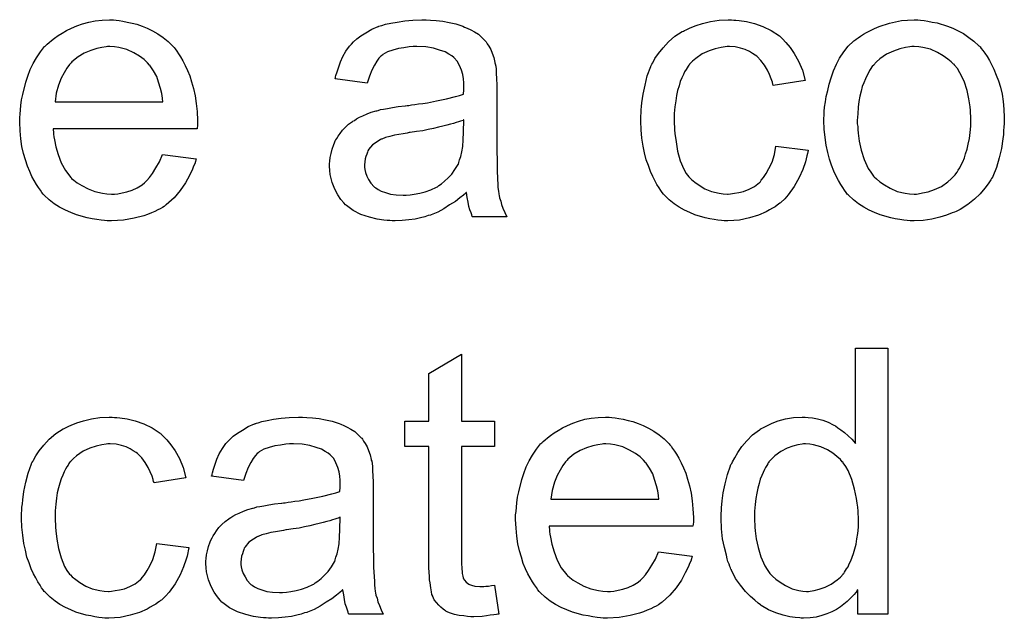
# Model space of a CAD drawing. Extents: x -1.5 to 9, y -3 to 5.
# Tile 296 of 368: x 8.024 to 8.321, y 0.614 to 0.794. Entities that reach past the tile are written whole.
import ezdxf

# ---------------------------------------------------------------- set-up
doc = ezdxf.new("R2010")
doc.units = 0
doc.layers.add('qfn16-30-34-a_mechanical_19', color=1, linetype='CONTINUOUS')

msp = doc.modelspace()

# ---------------------------------------------------------------- linework, layer by layer
at = {"layer": 'qfn16-30-34-a_mechanical_19', "color": 1}
for points in [[(8.053368, 0.794301), (8.054294, 0.794186), (8.055451, 0.793954), (8.056724, 0.793723), (8.058228, 0.793376), (8.059616, 0.793029), (8.061236, 0.79245), (8.06274, 0.791872), (8.06436, 0.791062), (8.06598, 0.790136), (8.067599, 0.789095), (8.069104, 0.787822), (8.070492, 0.786434), (8.070608, 0.786318), (8.070839, 0.786087), (8.071186, 0.785624), (8.071649, 0.78493), (8.072227, 0.78412), (8.072806, 0.783194), (8.0735, 0.782037), (8.074194, 0.780649), (8.074889, 0.779145), (8.075583, 0.777525), (8.076161, 0.775674), (8.07674, 0.773707), (8.077203, 0.771508), (8.07755, 0.769194), (8.077781, 0.766765), (8.077897, 0.764104), (8.077897, 0.763988), (8.077897, 0.763525), (8.077897, 0.762715), (8.077781, 0.761558), (8.034394, 0.761558), (8.034394, 0.761442), (8.034394, 0.761095), (8.034509, 0.760633), (8.034509, 0.759938), (8.034625, 0.759129), (8.034856, 0.758203), (8.035203, 0.75612), (8.035898, 0.753806), (8.036823, 0.751261), (8.038096, 0.748947), (8.039716, 0.746864), (8.039831, 0.746864), (8.039947, 0.746633), (8.040641, 0.746054), (8.041683, 0.745245), (8.043071, 0.744435), (8.044922, 0.743509), (8.047005, 0.742699), (8.049319, 0.742121), (8.050592, 0.742005), (8.05198, 0.741889), (8.052905, 0.741889), (8.053947, 0.742005), (8.05522, 0.742236), (8.056608, 0.742583), (8.058228, 0.743046), (8.059732, 0.74374), (8.061236, 0.744666), (8.061352, 0.744782), (8.06193, 0.745245), (8.062624, 0.745939), (8.063434, 0.746864), (8.06436, 0.748137), (8.065401, 0.749757), (8.066442, 0.751608), (8.067368, 0.753806), (8.07755, 0.752534), (8.07755, 0.752418), (8.077434, 0.752187), (8.077318, 0.751724), (8.077087, 0.751029), (8.07674, 0.750335), (8.076393, 0.74941), (8.075467, 0.747443), (8.07431, 0.745245), (8.07269, 0.742931), (8.070839, 0.740732), (8.068525, 0.73865), (8.068409, 0.73865), (8.068178, 0.738418), (8.067831, 0.738187), (8.067368, 0.73784), (8.066674, 0.737493), (8.06598, 0.737145), (8.065054, 0.736683), (8.064013, 0.73622), (8.062856, 0.735757), (8.061699, 0.735294), (8.058806, 0.7346), (8.055567, 0.734022), (8.05198, 0.73379), (8.050707, 0.73379), (8.049897, 0.733906), (8.048856, 0.734022), (8.047583, 0.734253), (8.046195, 0.734484), (8.044691, 0.734716), (8.041451, 0.735641), (8.039716, 0.736336), (8.038096, 0.73703), (8.03636, 0.737955), (8.034741, 0.738997), (8.033236, 0.740154), (8.031732, 0.741542), (8.031617, 0.741658), (8.031385, 0.741889), (8.031038, 0.742352), (8.030575, 0.743046), (8.029997, 0.743856), (8.029418, 0.744782), (8.028724, 0.745939), (8.02803, 0.747211), (8.027336, 0.748716), (8.026642, 0.750335), (8.026063, 0.752187), (8.025485, 0.754153), (8.025022, 0.756236), (8.024675, 0.75855), (8.024443, 0.76098), (8.024328, 0.763525), (8.024328, 0.763641), (8.024328, 0.764219), (8.024328, 0.764913), (8.024443, 0.765955), (8.024559, 0.767227), (8.024675, 0.768616), (8.024906, 0.770236), (8.025253, 0.771856), (8.026179, 0.775558), (8.026757, 0.777409), (8.027452, 0.779376), (8.028377, 0.781227), (8.029418, 0.782963), (8.030575, 0.784698), (8.031848, 0.786318), (8.031964, 0.786434), (8.032195, 0.786665), (8.032658, 0.787012), (8.033236, 0.787591), (8.033931, 0.788169), (8.034856, 0.788863), (8.035898, 0.789673), (8.03717, 0.790367), (8.038443, 0.791177), (8.039947, 0.791872), (8.041567, 0.792566), (8.043302, 0.793144), (8.045154, 0.793723), (8.04712, 0.79407), (8.049203, 0.794301), (8.051401, 0.794417), (8.052558, 0.794417), (8.053368, 0.794301)], [(8.148127, 0.794301), (8.149862, 0.794186), (8.151829, 0.793954), (8.153796, 0.793607), (8.155763, 0.793144), (8.157614, 0.792566), (8.157845, 0.79245), (8.158424, 0.792219), (8.159234, 0.791872), (8.160275, 0.791409), (8.161432, 0.790715), (8.162589, 0.79002), (8.16363, 0.789095), (8.164556, 0.788169), (8.164672, 0.788053), (8.164903, 0.787706), (8.16525, 0.787128), (8.165713, 0.786434), (8.166292, 0.785392), (8.166754, 0.784351), (8.167217, 0.783078), (8.167564, 0.781574), (8.167564, 0.781459), (8.16768, 0.781111), (8.167796, 0.780417), (8.167911, 0.779492), (8.167911, 0.778219), (8.168027, 0.776715), (8.168143, 0.774748), (8.168143, 0.77255), (8.168143, 0.75936), (8.168143, 0.759244), (8.168143, 0.758781), (8.168143, 0.758087), (8.168143, 0.757162), (8.168143, 0.75612), (8.168143, 0.754848), (8.168258, 0.752071), (8.168258, 0.749178), (8.168374, 0.746286), (8.16849, 0.745013), (8.16849, 0.743856), (8.168605, 0.742815), (8.168721, 0.742005), (8.168721, 0.741889), (8.168837, 0.741426), (8.168953, 0.740732), (8.1693, 0.739807), (8.169531, 0.738765), (8.169994, 0.737608), (8.170572, 0.736336), (8.171151, 0.735063), (8.160854, 0.735063), (8.160738, 0.735179), (8.160622, 0.735641), (8.160391, 0.73622), (8.160044, 0.737145), (8.159697, 0.738187), (8.159465, 0.73946), (8.159234, 0.740848), (8.159002, 0.742352), (8.158887, 0.742352), (8.158771, 0.742121), (8.158077, 0.741542), (8.157035, 0.740732), (8.155647, 0.739691), (8.153912, 0.73865), (8.152176, 0.737493), (8.150325, 0.736451), (8.148358, 0.735641), (8.148127, 0.735526), (8.147432, 0.73541), (8.146391, 0.735063), (8.145118, 0.734716), (8.143499, 0.734369), (8.141647, 0.734137), (8.139565, 0.733906), (8.137482, 0.73379), (8.136557, 0.73379), (8.135862, 0.733906), (8.135052, 0.733906), (8.134127, 0.734022), (8.132044, 0.734369), (8.12973, 0.734947), (8.127185, 0.735757), (8.124871, 0.736914), (8.122788, 0.738418), (8.122557, 0.73865), (8.121978, 0.739228), (8.121168, 0.740269), (8.120243, 0.741658), (8.119317, 0.743393), (8.118507, 0.74536), (8.117929, 0.74779), (8.117813, 0.748947), (8.117698, 0.750335), (8.117698, 0.750567), (8.117698, 0.751029), (8.117813, 0.751839), (8.117929, 0.752881), (8.11816, 0.754153), (8.118507, 0.755426), (8.11897, 0.756814), (8.119549, 0.758087), (8.119664, 0.758203), (8.119896, 0.758666), (8.120359, 0.75936), (8.120937, 0.76017), (8.121631, 0.761095), (8.122557, 0.762021), (8.123483, 0.762947), (8.12464, 0.763756), (8.124755, 0.763872), (8.125218, 0.764104), (8.125797, 0.764566), (8.126722, 0.765029), (8.127763, 0.765492), (8.129036, 0.766071), (8.130309, 0.766533), (8.131813, 0.766996), (8.131929, 0.766996), (8.132391, 0.767112), (8.133086, 0.767343), (8.134011, 0.767459), (8.135168, 0.76769), (8.136672, 0.767922), (8.138408, 0.768269), (8.14049, 0.7685), (8.140606, 0.7685), (8.141069, 0.768616), (8.141647, 0.768616), (8.142457, 0.768732), (8.143383, 0.768847), (8.14454, 0.769079), (8.145813, 0.769194), (8.147201, 0.769426), (8.149978, 0.770004), (8.152986, 0.770583), (8.155647, 0.771277), (8.15692, 0.771624), (8.158077, 0.771971), (8.158077, 0.772087), (8.158077, 0.772318), (8.158193, 0.773013), (8.158193, 0.773822), (8.158193, 0.774285), (8.158193, 0.774517), (8.158193, 0.774632), (8.158193, 0.774748), (8.158193, 0.775442), (8.158077, 0.776599), (8.157845, 0.777872), (8.157498, 0.77926), (8.15692, 0.780649), (8.156226, 0.781921), (8.1553, 0.782963), (8.155184, 0.783078), (8.154606, 0.783541), (8.15368, 0.784004), (8.152523, 0.784698), (8.150903, 0.785277), (8.149052, 0.785855), (8.146738, 0.786202), (8.144077, 0.786318), (8.14292, 0.786318), (8.141763, 0.786202), (8.140143, 0.785971), (8.138524, 0.78574), (8.136788, 0.785277), (8.135168, 0.784698), (8.13378, 0.783888), (8.133664, 0.783773), (8.133201, 0.783426), (8.132623, 0.782847), (8.131929, 0.781921), (8.131234, 0.780764), (8.130425, 0.77926), (8.12973, 0.777409), (8.129036, 0.775327), (8.119433, 0.776599), (8.119433, 0.776715), (8.119549, 0.776831), (8.119549, 0.777178), (8.119664, 0.77764), (8.120011, 0.778682), (8.120474, 0.780186), (8.121053, 0.78169), (8.121747, 0.78331), (8.122673, 0.78493), (8.123714, 0.786434), (8.12383, 0.786549), (8.124292, 0.787012), (8.124987, 0.787706), (8.125912, 0.788632), (8.127185, 0.789558), (8.128689, 0.790483), (8.130425, 0.791524), (8.132391, 0.792334), (8.132507, 0.792334), (8.132623, 0.79245), (8.13297, 0.792566), (8.133433, 0.792682), (8.13459, 0.793029), (8.136209, 0.793376), (8.138061, 0.793723), (8.140375, 0.79407), (8.142804, 0.794301), (8.145581, 0.794417), (8.146854, 0.794417), (8.148127, 0.794301)], [(8.23953, 0.794301), (8.240224, 0.794301), (8.241149, 0.794186), (8.243348, 0.793838), (8.245777, 0.79326), (8.248323, 0.792334), (8.250868, 0.791177), (8.253298, 0.789558), (8.253414, 0.789558), (8.253529, 0.789326), (8.254224, 0.788632), (8.255265, 0.787591), (8.256538, 0.786087), (8.25781, 0.784235), (8.259083, 0.781921), (8.26024, 0.77926), (8.26105, 0.776136), (8.251447, 0.774632), (8.251447, 0.774748), (8.251331, 0.774864), (8.251215, 0.775558), (8.250868, 0.776599), (8.25029, 0.777872), (8.249711, 0.77926), (8.248786, 0.780764), (8.247744, 0.782153), (8.246587, 0.78331), (8.246472, 0.783426), (8.246009, 0.783773), (8.245199, 0.784235), (8.244273, 0.784814), (8.243001, 0.785392), (8.241612, 0.785855), (8.239992, 0.786202), (8.238257, 0.786318), (8.237563, 0.786318), (8.236984, 0.786202), (8.235711, 0.786087), (8.233976, 0.785624), (8.232125, 0.785045), (8.230042, 0.78412), (8.228075, 0.782731), (8.22715, 0.781921), (8.226224, 0.780996), (8.226224, 0.78088), (8.225993, 0.780764), (8.225761, 0.780417), (8.22553, 0.779955), (8.225183, 0.779376), (8.22472, 0.778682), (8.224373, 0.777872), (8.22391, 0.776946), (8.223447, 0.775789), (8.2231, 0.774517), (8.222637, 0.773128), (8.22229, 0.771624), (8.222059, 0.770004), (8.221827, 0.768153), (8.221596, 0.766186), (8.221596, 0.764104), (8.221596, 0.763988), (8.221596, 0.763641), (8.221596, 0.762947), (8.221712, 0.762252), (8.221712, 0.761211), (8.221827, 0.76017), (8.222175, 0.757624), (8.222637, 0.754848), (8.223447, 0.751955), (8.224489, 0.74941), (8.225183, 0.748137), (8.225993, 0.747096), (8.226224, 0.746864), (8.226803, 0.746286), (8.227844, 0.745476), (8.229117, 0.74455), (8.230852, 0.743509), (8.232819, 0.742699), (8.235133, 0.742121), (8.236406, 0.742005), (8.237678, 0.741889), (8.23791, 0.741889), (8.238604, 0.742005), (8.239761, 0.742121), (8.241034, 0.742352), (8.242538, 0.742699), (8.244158, 0.743393), (8.245777, 0.744203), (8.247281, 0.74536), (8.247513, 0.745476), (8.24786, 0.746054), (8.248554, 0.746864), (8.249364, 0.748137), (8.250174, 0.749641), (8.2511, 0.751492), (8.251794, 0.753806), (8.252257, 0.756352), (8.261975, 0.755079), (8.261975, 0.754963), (8.26186, 0.754616), (8.261744, 0.754153), (8.261628, 0.753459), (8.261397, 0.752534), (8.261165, 0.751608), (8.260356, 0.749294), (8.259314, 0.746864), (8.25781, 0.744203), (8.255959, 0.741658), (8.254918, 0.740501), (8.253761, 0.739344), (8.253645, 0.739228), (8.253414, 0.739112), (8.253067, 0.738881), (8.252604, 0.738534), (8.252025, 0.738071), (8.251215, 0.737608), (8.25029, 0.737145), (8.249364, 0.736567), (8.24705, 0.735526), (8.244273, 0.734716), (8.241265, 0.734022), (8.23953, 0.733906), (8.237794, 0.73379), (8.236637, 0.73379), (8.235827, 0.733906), (8.234786, 0.734022), (8.233629, 0.734253), (8.232356, 0.734484), (8.230968, 0.734716), (8.227844, 0.735641), (8.22634, 0.736336), (8.22472, 0.73703), (8.2231, 0.737955), (8.221596, 0.738997), (8.220092, 0.740154), (8.218704, 0.741542), (8.218588, 0.741658), (8.218356, 0.741889), (8.218009, 0.742352), (8.217547, 0.742931), (8.217084, 0.74374), (8.21639, 0.744782), (8.215811, 0.745939), (8.215117, 0.747211), (8.214423, 0.748716), (8.213844, 0.750451), (8.21315, 0.752187), (8.212687, 0.754269), (8.212224, 0.756352), (8.211877, 0.758781), (8.211646, 0.761211), (8.21153, 0.763872), (8.21153, 0.763988), (8.21153, 0.764335), (8.21153, 0.764798), (8.21153, 0.765492), (8.211646, 0.766302), (8.211646, 0.767227), (8.211762, 0.768269), (8.211877, 0.769426), (8.212224, 0.771971), (8.212803, 0.774748), (8.213497, 0.777525), (8.214538, 0.780302), (8.214538, 0.780417), (8.214654, 0.780649), (8.214886, 0.780996), (8.215117, 0.781459), (8.215811, 0.782731), (8.216852, 0.784235), (8.218241, 0.785971), (8.219861, 0.787706), (8.221827, 0.789442), (8.224026, 0.79083), (8.224141, 0.79083), (8.224373, 0.790946), (8.22472, 0.791177), (8.225183, 0.791409), (8.225761, 0.79164), (8.226456, 0.791987), (8.228191, 0.792682), (8.230158, 0.79326), (8.232588, 0.793838), (8.235133, 0.794301), (8.23791, 0.794417), (8.238835, 0.794417), (8.23953, 0.794301)], [(8.295876, 0.794301), (8.296917, 0.794186), (8.298074, 0.793954), (8.299346, 0.793723), (8.300851, 0.793491), (8.303975, 0.79245), (8.305594, 0.791872), (8.307214, 0.791062), (8.308834, 0.790252), (8.310454, 0.789095), (8.311958, 0.787938), (8.313462, 0.786549), (8.313578, 0.786434), (8.313809, 0.786202), (8.314156, 0.78574), (8.314619, 0.785161), (8.315197, 0.784351), (8.315892, 0.78331), (8.316586, 0.782153), (8.31728, 0.78088), (8.317974, 0.779492), (8.318668, 0.777756), (8.319363, 0.776021), (8.319941, 0.774054), (8.320404, 0.771971), (8.320751, 0.769773), (8.320982, 0.767459), (8.321098, 0.764913), (8.321098, 0.764798), (8.321098, 0.764451), (8.321098, 0.763872), (8.321098, 0.763062), (8.320982, 0.762137), (8.320867, 0.76098), (8.320867, 0.759823), (8.320635, 0.75855), (8.320288, 0.755658), (8.319594, 0.752765), (8.318784, 0.749872), (8.317627, 0.747211), (8.317627, 0.747096), (8.317511, 0.74698), (8.31728, 0.746633), (8.317049, 0.74617), (8.316239, 0.745013), (8.315197, 0.743625), (8.313809, 0.742005), (8.312074, 0.740385), (8.310107, 0.738765), (8.307793, 0.737261), (8.307677, 0.737261), (8.307561, 0.737145), (8.307214, 0.736914), (8.306636, 0.736683), (8.306057, 0.736451), (8.305363, 0.73622), (8.303627, 0.735526), (8.30166, 0.734947), (8.299231, 0.734369), (8.296685, 0.733906), (8.293909, 0.73379), (8.292752, 0.73379), (8.291826, 0.733906), (8.290785, 0.734022), (8.289628, 0.734253), (8.288239, 0.734484), (8.286851, 0.734716), (8.283727, 0.735641), (8.281992, 0.736336), (8.280372, 0.73703), (8.278752, 0.737955), (8.277132, 0.738997), (8.275628, 0.740154), (8.274124, 0.741542), (8.274008, 0.741658), (8.273777, 0.741889), (8.27343, 0.742352), (8.272967, 0.743046), (8.272388, 0.743856), (8.27181, 0.744782), (8.271116, 0.745939), (8.270422, 0.747327), (8.269727, 0.748831), (8.269033, 0.750567), (8.268455, 0.752418), (8.267876, 0.754385), (8.267413, 0.756583), (8.267066, 0.758897), (8.266835, 0.761442), (8.266719, 0.764104), (8.266719, 0.764335), (8.266719, 0.764798), (8.266835, 0.765608), (8.266835, 0.766765), (8.266951, 0.768037), (8.267182, 0.769657), (8.267413, 0.771277), (8.267876, 0.773128), (8.268339, 0.774979), (8.268917, 0.776946), (8.269612, 0.779029), (8.270537, 0.780996), (8.271463, 0.782847), (8.272736, 0.784698), (8.274008, 0.786434), (8.275628, 0.787938), (8.275744, 0.788053), (8.275975, 0.788169), (8.276438, 0.788516), (8.277016, 0.788979), (8.277711, 0.789442), (8.278636, 0.79002), (8.279562, 0.790599), (8.280719, 0.791177), (8.281992, 0.791756), (8.28338, 0.792334), (8.286504, 0.793376), (8.290091, 0.794186), (8.291942, 0.794301), (8.293909, 0.794417), (8.295066, 0.794417), (8.295876, 0.794301)], [(8.051517, 0.786318), (8.050823, 0.786318), (8.05036, 0.786202), (8.049087, 0.786087), (8.047583, 0.78574), (8.045732, 0.785161), (8.043765, 0.784351), (8.041914, 0.783194), (8.040063, 0.78169), (8.039831, 0.781459), (8.039369, 0.78088), (8.038559, 0.779839), (8.037749, 0.77845), (8.036823, 0.776831), (8.036013, 0.774748), (8.035319, 0.772318), (8.034972, 0.769657), (8.067484, 0.769657), (8.067484, 0.769773), (8.067484, 0.770004), (8.067368, 0.770351), (8.067368, 0.770814), (8.067137, 0.772203), (8.066789, 0.773707), (8.066211, 0.775558), (8.065632, 0.777293), (8.064707, 0.779029), (8.063666, 0.780533), (8.063666, 0.780649), (8.063434, 0.780764), (8.062856, 0.781459), (8.061814, 0.782384), (8.060426, 0.783426), (8.05869, 0.784467), (8.056608, 0.785392), (8.054178, 0.786087), (8.052905, 0.786202), (8.051517, 0.786318)], [(8.293909, 0.786318), (8.293214, 0.786318), (8.292636, 0.786202), (8.291363, 0.786087), (8.289628, 0.785624), (8.287661, 0.78493), (8.285578, 0.784004), (8.283611, 0.782616), (8.28257, 0.78169), (8.281644, 0.780764), (8.281644, 0.780649), (8.281413, 0.780533), (8.281182, 0.780186), (8.280835, 0.779723), (8.280487, 0.779145), (8.28014, 0.77845), (8.279677, 0.777525), (8.279215, 0.776599), (8.278752, 0.775442), (8.278289, 0.774285), (8.277942, 0.772897), (8.277595, 0.771393), (8.277248, 0.769773), (8.277016, 0.768037), (8.276901, 0.766071), (8.276785, 0.764104), (8.276785, 0.763988), (8.276785, 0.763641), (8.276785, 0.763062), (8.276901, 0.762252), (8.276901, 0.761327), (8.277016, 0.760285), (8.277363, 0.757856), (8.277942, 0.755079), (8.278868, 0.752302), (8.280025, 0.749641), (8.280835, 0.748484), (8.281644, 0.747327), (8.28176, 0.747327), (8.281876, 0.747096), (8.28257, 0.746517), (8.283611, 0.745592), (8.285, 0.744666), (8.286735, 0.743625), (8.288818, 0.742699), (8.291247, 0.742121), (8.29252, 0.742005), (8.293909, 0.741889), (8.294603, 0.741889), (8.295181, 0.742005), (8.296454, 0.742236), (8.29819, 0.742583), (8.300041, 0.743278), (8.302123, 0.744203), (8.30409, 0.745592), (8.305131, 0.746517), (8.306057, 0.747443), (8.306173, 0.747558), (8.306289, 0.747674), (8.30652, 0.748021), (8.306867, 0.748484), (8.307214, 0.749063), (8.307677, 0.749757), (8.30814, 0.750682), (8.308603, 0.751608), (8.309065, 0.752765), (8.309412, 0.754038), (8.309875, 0.755426), (8.310222, 0.75693), (8.310569, 0.758666), (8.310801, 0.760401), (8.311032, 0.762368), (8.311032, 0.764451), (8.311032, 0.764566), (8.311032, 0.764913), (8.311032, 0.765492), (8.310916, 0.766186), (8.310916, 0.767112), (8.310801, 0.768153), (8.310454, 0.770583), (8.309875, 0.773128), (8.30895, 0.775905), (8.307677, 0.77845), (8.306983, 0.779723), (8.306057, 0.780764), (8.306057, 0.78088), (8.305826, 0.780996), (8.305131, 0.78169), (8.30409, 0.7825), (8.302702, 0.783541), (8.300966, 0.784582), (8.298884, 0.785508), (8.29657, 0.786087), (8.295297, 0.786202), (8.293909, 0.786318)], [(8.158193, 0.764219), (8.158077, 0.764219), (8.157961, 0.764104), (8.157614, 0.763988), (8.157151, 0.763872), (8.156573, 0.763641), (8.155878, 0.763409), (8.155069, 0.763178), (8.154143, 0.762947), (8.153102, 0.7626), (8.151829, 0.762368), (8.150556, 0.762021), (8.149052, 0.761674), (8.147432, 0.761327), (8.145813, 0.76098), (8.143961, 0.760748), (8.141994, 0.760401), (8.141763, 0.760401), (8.141069, 0.760285), (8.139912, 0.760054), (8.138639, 0.759823), (8.137251, 0.759591), (8.135862, 0.759244), (8.13459, 0.758897), (8.133433, 0.758434), (8.133317, 0.758434), (8.13297, 0.758203), (8.132507, 0.757971), (8.132044, 0.757624), (8.130656, 0.756699), (8.129499, 0.75531), (8.129499, 0.755195), (8.129267, 0.754963), (8.129152, 0.7545), (8.12892, 0.753922), (8.128689, 0.753228), (8.128458, 0.752534), (8.128342, 0.751608), (8.128226, 0.750682), (8.128226, 0.750567), (8.128226, 0.749988), (8.128342, 0.749294), (8.128573, 0.748368), (8.12892, 0.747327), (8.129499, 0.746286), (8.130193, 0.745129), (8.131119, 0.744087), (8.131234, 0.743972), (8.131697, 0.74374), (8.132391, 0.743278), (8.133317, 0.742815), (8.13459, 0.742352), (8.136094, 0.741889), (8.137829, 0.741658), (8.139912, 0.741542), (8.140837, 0.741542), (8.141994, 0.741658), (8.143267, 0.741889), (8.144887, 0.742121), (8.146507, 0.742583), (8.148242, 0.743162), (8.149978, 0.743972), (8.150209, 0.744087), (8.150672, 0.744435), (8.151482, 0.745013), (8.152408, 0.745823), (8.153449, 0.746749), (8.154606, 0.747906), (8.155531, 0.749294), (8.156457, 0.750798), (8.156573, 0.750914), (8.156688, 0.751377), (8.15692, 0.752187), (8.157267, 0.753228), (8.157614, 0.754616), (8.157845, 0.756236), (8.157961, 0.758203), (8.158077, 0.760517), (8.158193, 0.764219)], [(8.286041, 0.615383), (8.276901, 0.615383), (8.276901, 0.622672), (8.276785, 0.622556), (8.276669, 0.622325), (8.276322, 0.621862), (8.275859, 0.621284), (8.275281, 0.620705), (8.274587, 0.620011), (8.273777, 0.619201), (8.272736, 0.618391), (8.271694, 0.617581), (8.270537, 0.616771), (8.269149, 0.616077), (8.267645, 0.615499), (8.266141, 0.61492), (8.264405, 0.614457), (8.262554, 0.614226), (8.260587, 0.61411), (8.259893, 0.61411), (8.25943, 0.614226), (8.258042, 0.614341), (8.256422, 0.614573), (8.254455, 0.615036), (8.252257, 0.61573), (8.250058, 0.616655), (8.24786, 0.617928), (8.247744, 0.617928), (8.247629, 0.61816), (8.246934, 0.618622), (8.245893, 0.619548), (8.24462, 0.620705), (8.243116, 0.622209), (8.241612, 0.62406), (8.240108, 0.626143), (8.238835, 0.628573), (8.238835, 0.628688), (8.23872, 0.62892), (8.238604, 0.629267), (8.238373, 0.62973), (8.238141, 0.630424), (8.237794, 0.631234), (8.237563, 0.632044), (8.237331, 0.633085), (8.236753, 0.635399), (8.236174, 0.63806), (8.235827, 0.641068), (8.235711, 0.644308), (8.235711, 0.644423), (8.235711, 0.644655), (8.235711, 0.645118), (8.235711, 0.645812), (8.235827, 0.646506), (8.235827, 0.647432), (8.236059, 0.649514), (8.236406, 0.651944), (8.236984, 0.654605), (8.237678, 0.657382), (8.238604, 0.660043), (8.238604, 0.660159), (8.23872, 0.66039), (8.238951, 0.660737), (8.239183, 0.6612), (8.239877, 0.662473), (8.240802, 0.664092), (8.241959, 0.665828), (8.243463, 0.667563), (8.245199, 0.669415), (8.247281, 0.670919), (8.247397, 0.670919), (8.247513, 0.671034), (8.24786, 0.671266), (8.248323, 0.671497), (8.24948, 0.672076), (8.2511, 0.672886), (8.252951, 0.67358), (8.255149, 0.674158), (8.257579, 0.674621), (8.260124, 0.674737), (8.26105, 0.674737), (8.261975, 0.674621), (8.263248, 0.674505), (8.264752, 0.674158), (8.266372, 0.673811), (8.267992, 0.673233), (8.269496, 0.672423), (8.269727, 0.672307), (8.27019, 0.672076), (8.270884, 0.671497), (8.27181, 0.670919), (8.272967, 0.670109), (8.274008, 0.669068), (8.275165, 0.668026), (8.276207, 0.666754), (8.276207, 0.695447), (8.286041, 0.695447), (8.286041, 0.615383)], [(8.157498, 0.673464), (8.167449, 0.673464), (8.167449, 0.665828), (8.157498, 0.665828), (8.157498, 0.631697), (8.157498, 0.631465), (8.157498, 0.631002), (8.157498, 0.630308), (8.157614, 0.629498), (8.15773, 0.627647), (8.157845, 0.626837), (8.157961, 0.626259), (8.158077, 0.626027), (8.158424, 0.625564), (8.158887, 0.624986), (8.159697, 0.624407), (8.159928, 0.624292), (8.160507, 0.62406), (8.161548, 0.623829), (8.163052, 0.623713), (8.164209, 0.623713), (8.164787, 0.623829), (8.165597, 0.623829), (8.166523, 0.623945), (8.167449, 0.62406), (8.168721, 0.615383), (8.16849, 0.615383), (8.168027, 0.615267), (8.167217, 0.615151), (8.166176, 0.615036), (8.165019, 0.614804), (8.163746, 0.614689), (8.161201, 0.614573), (8.160275, 0.614573), (8.15935, 0.614689), (8.158193, 0.614804), (8.156804, 0.61492), (8.155416, 0.615267), (8.154143, 0.615614), (8.15287, 0.616193), (8.152755, 0.616308), (8.152408, 0.61654), (8.151945, 0.616887), (8.151251, 0.617465), (8.150672, 0.618044), (8.149978, 0.618854), (8.149284, 0.619664), (8.148821, 0.620705), (8.148821, 0.620821), (8.148589, 0.621284), (8.148474, 0.622093), (8.148242, 0.62325), (8.148011, 0.624755), (8.147895, 0.62568), (8.147895, 0.626721), (8.147779, 0.627994), (8.147664, 0.629267), (8.147664, 0.630655), (8.147664, 0.632275), (8.147664, 0.665828), (8.140375, 0.665828), (8.140375, 0.673464), (8.147664, 0.673464), (8.147664, 0.687811), (8.157498, 0.693712), (8.157498, 0.673464)], [(8.052905, 0.674621), (8.0536, 0.674621), (8.054525, 0.674505), (8.056724, 0.674158), (8.059153, 0.67358), (8.061699, 0.672654), (8.064244, 0.671497), (8.066674, 0.669878), (8.066789, 0.669878), (8.066905, 0.669646), (8.067599, 0.668952), (8.068641, 0.667911), (8.069913, 0.666407), (8.071186, 0.664555), (8.072459, 0.662241), (8.073616, 0.65958), (8.074426, 0.656456), (8.064823, 0.654952), (8.064823, 0.655068), (8.064707, 0.655184), (8.064591, 0.655878), (8.064244, 0.656919), (8.063666, 0.658192), (8.063087, 0.65958), (8.062162, 0.661084), (8.06112, 0.662473), (8.059963, 0.66363), (8.059847, 0.663745), (8.059385, 0.664092), (8.058575, 0.664555), (8.057649, 0.665134), (8.056377, 0.665712), (8.054988, 0.666175), (8.053368, 0.666522), (8.051633, 0.666638), (8.050939, 0.666638), (8.05036, 0.666522), (8.049087, 0.666407), (8.047352, 0.665944), (8.045501, 0.665365), (8.043418, 0.66444), (8.041451, 0.663051), (8.040526, 0.662241), (8.0396, 0.661316), (8.0396, 0.6612), (8.039369, 0.661084), (8.039137, 0.660737), (8.038906, 0.660274), (8.038559, 0.659696), (8.038096, 0.659002), (8.037749, 0.658192), (8.037286, 0.657266), (8.036823, 0.656109), (8.036476, 0.654837), (8.036013, 0.653448), (8.035666, 0.651944), (8.035435, 0.650324), (8.035203, 0.648473), (8.034972, 0.646506), (8.034972, 0.644423), (8.034972, 0.644308), (8.034972, 0.643961), (8.034972, 0.643266), (8.035088, 0.642572), (8.035088, 0.641531), (8.035203, 0.64049), (8.035551, 0.637944), (8.036013, 0.635168), (8.036823, 0.632275), (8.037864, 0.62973), (8.038559, 0.628457), (8.039369, 0.627416), (8.0396, 0.627184), (8.040178, 0.626606), (8.04122, 0.625796), (8.042493, 0.62487), (8.044228, 0.623829), (8.046195, 0.623019), (8.048509, 0.622441), (8.049782, 0.622325), (8.051054, 0.622209), (8.051286, 0.622209), (8.05198, 0.622325), (8.053137, 0.622441), (8.05441, 0.622672), (8.055914, 0.623019), (8.057533, 0.623713), (8.059153, 0.624523), (8.060657, 0.62568), (8.060889, 0.625796), (8.061236, 0.626374), (8.06193, 0.627184), (8.06274, 0.628457), (8.06355, 0.629961), (8.064475, 0.631812), (8.06517, 0.634126), (8.065632, 0.636672), (8.075351, 0.635399), (8.075351, 0.635283), (8.075236, 0.634936), (8.07512, 0.634473), (8.075004, 0.633779), (8.074773, 0.632854), (8.074541, 0.631928), (8.073731, 0.629614), (8.07269, 0.627184), (8.071186, 0.624523), (8.069335, 0.621978), (8.068294, 0.620821), (8.067137, 0.619664), (8.067021, 0.619548), (8.066789, 0.619432), (8.066442, 0.619201), (8.06598, 0.618854), (8.065401, 0.618391), (8.064591, 0.617928), (8.063666, 0.617465), (8.06274, 0.616887), (8.060426, 0.615846), (8.057649, 0.615036), (8.054641, 0.614341), (8.052905, 0.614226), (8.05117, 0.61411), (8.050013, 0.61411), (8.049203, 0.614226), (8.048162, 0.614341), (8.047005, 0.614573), (8.045732, 0.614804), (8.044344, 0.615036), (8.04122, 0.615961), (8.039716, 0.616655), (8.038096, 0.61735), (8.036476, 0.618275), (8.034972, 0.619317), (8.033468, 0.620474), (8.032079, 0.621862), (8.031964, 0.621978), (8.031732, 0.622209), (8.031385, 0.622672), (8.030922, 0.62325), (8.03046, 0.62406), (8.029766, 0.625102), (8.029187, 0.626259), (8.028493, 0.627531), (8.027799, 0.629035), (8.02722, 0.630771), (8.026526, 0.632506), (8.026063, 0.634589), (8.0256, 0.636672), (8.025253, 0.639101), (8.025022, 0.641531), (8.024906, 0.644192), (8.024906, 0.644308), (8.024906, 0.644655), (8.024906, 0.645118), (8.024906, 0.645812), (8.025022, 0.646622), (8.025022, 0.647547), (8.025137, 0.648589), (8.025253, 0.649746), (8.0256, 0.652291), (8.026179, 0.655068), (8.026873, 0.657845), (8.027914, 0.660621), (8.027914, 0.660737), (8.02803, 0.660969), (8.028261, 0.661316), (8.028493, 0.661779), (8.029187, 0.663051), (8.030228, 0.664555), (8.031617, 0.666291), (8.033236, 0.668026), (8.035203, 0.669762), (8.037402, 0.67115), (8.037517, 0.67115), (8.037749, 0.671266), (8.038096, 0.671497), (8.038559, 0.671729), (8.039137, 0.67196), (8.039831, 0.672307), (8.041567, 0.673001), (8.043534, 0.67358), (8.045963, 0.674158), (8.048509, 0.674621), (8.051286, 0.674737), (8.052211, 0.674737), (8.052905, 0.674621)], [(8.110871, 0.674621), (8.112607, 0.674505), (8.114574, 0.674274), (8.116541, 0.673927), (8.118507, 0.673464), (8.120359, 0.672886), (8.12059, 0.67277), (8.121168, 0.672539), (8.121978, 0.672192), (8.12302, 0.671729), (8.124177, 0.671034), (8.125334, 0.67034), (8.126375, 0.669415), (8.127301, 0.668489), (8.127416, 0.668373), (8.127648, 0.668026), (8.127995, 0.667448), (8.128458, 0.666754), (8.129036, 0.665712), (8.129499, 0.664671), (8.129962, 0.663398), (8.130309, 0.661894), (8.130309, 0.661779), (8.130425, 0.661431), (8.13054, 0.660737), (8.130656, 0.659812), (8.130656, 0.658539), (8.130772, 0.657035), (8.130887, 0.655068), (8.130887, 0.65287), (8.130887, 0.63968), (8.130887, 0.639564), (8.130887, 0.639101), (8.130887, 0.638407), (8.130887, 0.637481), (8.130887, 0.63644), (8.130887, 0.635168), (8.131003, 0.632391), (8.131003, 0.629498), (8.131119, 0.626606), (8.131234, 0.625333), (8.131234, 0.624176), (8.13135, 0.623135), (8.131466, 0.622325), (8.131466, 0.622209), (8.131582, 0.621746), (8.131697, 0.621052), (8.132044, 0.620126), (8.132276, 0.619085), (8.132739, 0.617928), (8.133317, 0.616655), (8.133895, 0.615383), (8.123598, 0.615383), (8.123483, 0.615499), (8.123367, 0.615961), (8.123135, 0.61654), (8.122788, 0.617465), (8.122441, 0.618507), (8.12221, 0.619779), (8.121978, 0.621168), (8.121747, 0.622672), (8.121631, 0.622672), (8.121516, 0.622441), (8.120821, 0.621862), (8.11978, 0.621052), (8.118392, 0.620011), (8.116656, 0.61897), (8.114921, 0.617812), (8.113069, 0.616771), (8.111103, 0.615961), (8.110871, 0.615846), (8.110177, 0.61573), (8.109136, 0.615383), (8.107863, 0.615036), (8.106243, 0.614689), (8.104392, 0.614457), (8.102309, 0.614226), (8.100227, 0.61411), (8.099301, 0.61411), (8.098607, 0.614226), (8.097797, 0.614226), (8.096872, 0.614341), (8.094789, 0.614689), (8.092475, 0.615267), (8.08993, 0.616077), (8.087615, 0.617234), (8.085533, 0.618738), (8.085301, 0.61897), (8.084723, 0.619548), (8.083913, 0.620589), (8.082988, 0.621978), (8.082062, 0.623713), (8.081252, 0.62568), (8.080673, 0.62811), (8.080558, 0.629267), (8.080442, 0.630655), (8.080442, 0.630887), (8.080442, 0.631349), (8.080558, 0.632159), (8.080673, 0.633201), (8.080905, 0.634473), (8.081252, 0.635746), (8.081715, 0.637134), (8.082293, 0.638407), (8.082409, 0.638523), (8.08264, 0.638986), (8.083103, 0.63968), (8.083682, 0.64049), (8.084376, 0.641415), (8.085301, 0.642341), (8.086227, 0.643266), (8.087384, 0.644076), (8.0875, 0.644192), (8.087963, 0.644423), (8.088541, 0.644886), (8.089467, 0.645349), (8.090508, 0.645812), (8.091781, 0.64639), (8.093053, 0.646853), (8.094557, 0.647316), (8.094673, 0.647316), (8.095136, 0.647432), (8.09583, 0.647663), (8.096756, 0.647779), (8.097913, 0.64801), (8.099417, 0.648242), (8.101152, 0.648589), (8.103235, 0.64882), (8.103351, 0.64882), (8.103814, 0.648936), (8.104392, 0.648936), (8.105202, 0.649052), (8.106127, 0.649167), (8.107284, 0.649399), (8.108557, 0.649514), (8.109946, 0.649746), (8.112722, 0.650324), (8.115731, 0.650903), (8.118392, 0.651597), (8.119664, 0.651944), (8.120821, 0.652291), (8.120821, 0.652407), (8.120821, 0.652638), (8.120937, 0.653332), (8.120937, 0.654142), (8.120937, 0.654605), (8.120937, 0.654837), (8.120937, 0.654952), (8.120937, 0.655068), (8.120937, 0.655762), (8.120821, 0.656919), (8.12059, 0.658192), (8.120243, 0.65958), (8.119664, 0.660969), (8.11897, 0.662241), (8.118045, 0.663283), (8.117929, 0.663398), (8.11735, 0.663861), (8.116425, 0.664324), (8.115268, 0.665018), (8.113648, 0.665597), (8.111797, 0.666175), (8.109483, 0.666522), (8.106822, 0.666638), (8.105665, 0.666638), (8.104508, 0.666522), (8.102888, 0.666291), (8.101268, 0.666059), (8.099533, 0.665597), (8.097913, 0.665018), (8.096524, 0.664208), (8.096409, 0.664092), (8.095946, 0.663745), (8.095367, 0.663167), (8.094673, 0.662241), (8.093979, 0.661084), (8.093169, 0.65958), (8.092475, 0.657729), (8.091781, 0.655646), (8.082178, 0.656919), (8.082178, 0.657035), (8.082293, 0.65715), (8.082293, 0.657498), (8.082409, 0.65796), (8.082756, 0.659002), (8.083219, 0.660506), (8.083797, 0.66201), (8.084492, 0.66363), (8.085417, 0.66525), (8.086458, 0.666754), (8.086574, 0.666869), (8.087037, 0.667332), (8.087731, 0.668026), (8.088657, 0.668952), (8.08993, 0.669878), (8.091434, 0.670803), (8.093169, 0.671844), (8.095136, 0.672654), (8.095252, 0.672654), (8.095367, 0.67277), (8.095715, 0.672886), (8.096177, 0.673001), (8.097334, 0.673348), (8.098954, 0.673696), (8.100805, 0.674043), (8.103119, 0.67439), (8.105549, 0.674621), (8.108326, 0.674737), (8.109599, 0.674737), (8.110871, 0.674621)], [(8.202853, 0.674621), (8.203778, 0.674505), (8.204935, 0.674274), (8.206208, 0.674043), (8.207712, 0.673696), (8.209101, 0.673348), (8.21072, 0.67277), (8.212224, 0.672192), (8.213844, 0.671382), (8.215464, 0.670456), (8.217084, 0.669415), (8.218588, 0.668142), (8.219976, 0.666754), (8.220092, 0.666638), (8.220323, 0.666407), (8.220671, 0.665944), (8.221133, 0.66525), (8.221712, 0.66444), (8.22229, 0.663514), (8.222985, 0.662357), (8.223679, 0.660969), (8.224373, 0.659465), (8.225067, 0.657845), (8.225646, 0.655994), (8.226224, 0.654027), (8.226687, 0.651828), (8.227034, 0.649514), (8.227265, 0.647085), (8.227381, 0.644423), (8.227381, 0.644308), (8.227381, 0.643845), (8.227381, 0.643035), (8.227265, 0.641878), (8.183878, 0.641878), (8.183878, 0.641762), (8.183878, 0.641415), (8.183994, 0.640952), (8.183994, 0.640258), (8.184109, 0.639448), (8.184341, 0.638523), (8.184688, 0.63644), (8.185382, 0.634126), (8.186308, 0.631581), (8.18758, 0.629267), (8.1892, 0.627184), (8.189316, 0.627184), (8.189431, 0.626953), (8.190126, 0.626374), (8.191167, 0.625564), (8.192555, 0.624755), (8.194407, 0.623829), (8.196489, 0.623019), (8.198803, 0.622441), (8.200076, 0.622325), (8.201464, 0.622209), (8.20239, 0.622209), (8.203431, 0.622325), (8.204704, 0.622556), (8.206092, 0.622903), (8.207712, 0.623366), (8.209216, 0.62406), (8.21072, 0.624986), (8.210836, 0.625102), (8.211415, 0.625564), (8.212109, 0.626259), (8.212919, 0.627184), (8.213844, 0.628457), (8.214886, 0.630077), (8.215927, 0.631928), (8.216852, 0.634126), (8.227034, 0.632854), (8.227034, 0.632738), (8.226918, 0.632506), (8.226803, 0.632044), (8.226571, 0.631349), (8.226224, 0.630655), (8.225877, 0.62973), (8.224951, 0.627763), (8.223794, 0.625564), (8.222175, 0.62325), (8.220323, 0.621052), (8.218009, 0.61897), (8.217894, 0.61897), (8.217662, 0.618738), (8.217315, 0.618507), (8.216852, 0.61816), (8.216158, 0.617812), (8.215464, 0.617465), (8.214538, 0.617003), (8.213497, 0.61654), (8.21234, 0.616077), (8.211183, 0.615614), (8.208291, 0.61492), (8.205051, 0.614341), (8.201464, 0.61411), (8.200192, 0.61411), (8.199382, 0.614226), (8.19834, 0.614341), (8.197068, 0.614573), (8.195679, 0.614804), (8.194175, 0.615036), (8.190936, 0.615961), (8.1892, 0.616655), (8.18758, 0.61735), (8.185845, 0.618275), (8.184225, 0.619317), (8.182721, 0.620474), (8.181217, 0.621862), (8.181101, 0.621978), (8.18087, 0.622209), (8.180523, 0.622672), (8.18006, 0.623366), (8.179481, 0.624176), (8.178903, 0.625102), (8.178209, 0.626259), (8.177514, 0.627531), (8.17682, 0.629035), (8.176126, 0.630655), (8.175547, 0.632506), (8.174969, 0.634473), (8.174506, 0.636556), (8.174159, 0.63887), (8.173928, 0.6413), (8.173812, 0.643845), (8.173812, 0.643961), (8.173812, 0.644539), (8.173812, 0.645233), (8.173928, 0.646275), (8.174043, 0.647547), (8.174159, 0.648936), (8.174391, 0.650556), (8.174738, 0.652175), (8.175663, 0.655878), (8.176242, 0.657729), (8.176936, 0.659696), (8.177861, 0.661547), (8.178903, 0.663283), (8.18006, 0.665018), (8.181333, 0.666638), (8.181448, 0.666754), (8.18168, 0.666985), (8.182142, 0.667332), (8.182721, 0.667911), (8.183415, 0.668489), (8.184341, 0.669183), (8.185382, 0.669993), (8.186655, 0.670687), (8.187927, 0.671497), (8.189431, 0.672192), (8.191051, 0.672886), (8.192787, 0.673464), (8.194638, 0.674043), (8.196605, 0.67439), (8.198688, 0.674621), (8.200886, 0.674737), (8.202043, 0.674737), (8.202853, 0.674621)], [(8.201002, 0.666638), (8.200307, 0.666638), (8.199844, 0.666522), (8.198572, 0.666407), (8.197068, 0.666059), (8.195217, 0.665481), (8.19325, 0.664671), (8.191398, 0.663514), (8.189547, 0.66201), (8.189316, 0.661779), (8.188853, 0.6612), (8.188043, 0.660159), (8.187233, 0.65877), (8.186308, 0.65715), (8.185498, 0.655068), (8.184803, 0.652638), (8.184456, 0.649977), (8.216968, 0.649977), (8.216968, 0.650093), (8.216968, 0.650324), (8.216852, 0.650671), (8.216852, 0.651134), (8.216621, 0.652523), (8.216274, 0.654027), (8.215695, 0.655878), (8.215117, 0.657613), (8.214191, 0.659349), (8.21315, 0.660853), (8.21315, 0.660969), (8.212919, 0.661084), (8.21234, 0.661779), (8.211299, 0.662704), (8.20991, 0.663745), (8.208175, 0.664787), (8.206092, 0.665712), (8.203663, 0.666407), (8.20239, 0.666522), (8.201002, 0.666638)], [(8.261165, 0.666638), (8.260587, 0.666638), (8.260124, 0.666522), (8.258852, 0.666407), (8.257347, 0.665944), (8.255612, 0.665365), (8.253761, 0.664324), (8.251909, 0.663051), (8.250984, 0.662126), (8.250174, 0.6612), (8.250174, 0.661084), (8.249943, 0.660969), (8.249827, 0.660621), (8.24948, 0.660159), (8.249133, 0.65958), (8.248786, 0.658886), (8.248439, 0.658076), (8.247976, 0.65715), (8.247513, 0.655994), (8.247166, 0.654721), (8.246819, 0.653332), (8.246472, 0.651828), (8.24624, 0.650208), (8.246009, 0.648357), (8.245777, 0.64639), (8.245777, 0.644308), (8.245777, 0.644192), (8.245777, 0.643845), (8.245777, 0.643266), (8.245893, 0.642457), (8.245893, 0.641531), (8.246009, 0.64049), (8.246356, 0.63806), (8.246934, 0.635399), (8.247744, 0.632622), (8.248901, 0.629961), (8.249595, 0.628804), (8.250405, 0.627647), (8.250521, 0.627647), (8.250637, 0.627416), (8.251215, 0.626837), (8.252257, 0.625912), (8.253529, 0.624986), (8.255149, 0.623945), (8.257116, 0.623019), (8.259199, 0.622441), (8.260356, 0.622325), (8.261513, 0.622209), (8.262091, 0.622209), (8.262554, 0.622325), (8.263827, 0.622441), (8.265331, 0.622903), (8.267066, 0.623482), (8.268917, 0.624407), (8.270769, 0.62568), (8.271694, 0.62649), (8.272504, 0.627416), (8.272504, 0.627531), (8.272736, 0.627647), (8.272967, 0.627994), (8.273198, 0.628457), (8.273545, 0.629035), (8.274008, 0.629614), (8.274355, 0.630539), (8.274818, 0.631465), (8.275281, 0.632506), (8.275628, 0.633663), (8.276091, 0.635052), (8.276438, 0.63644), (8.276669, 0.63806), (8.276901, 0.63968), (8.277132, 0.641531), (8.277132, 0.643498), (8.277132, 0.643614), (8.277132, 0.644076), (8.277132, 0.644655), (8.277016, 0.645465), (8.277016, 0.64639), (8.276901, 0.647547), (8.276785, 0.64882), (8.276554, 0.650208), (8.275975, 0.652985), (8.275165, 0.655878), (8.274008, 0.658655), (8.273314, 0.659812), (8.272504, 0.660969), (8.272504, 0.661084), (8.272273, 0.6612), (8.271694, 0.661894), (8.270653, 0.66282), (8.26938, 0.663861), (8.26776, 0.664902), (8.265793, 0.665712), (8.263595, 0.666407), (8.262438, 0.666522), (8.261165, 0.666638)], [(8.120937, 0.644539), (8.120821, 0.644539), (8.120706, 0.644423), (8.120359, 0.644308), (8.119896, 0.644192), (8.119317, 0.643961), (8.118623, 0.643729), (8.117813, 0.643498), (8.116888, 0.643266), (8.115846, 0.642919), (8.114574, 0.642688), (8.113301, 0.642341), (8.111797, 0.641994), (8.110177, 0.641647), (8.108557, 0.6413), (8.106706, 0.641068), (8.104739, 0.640721), (8.104508, 0.640721), (8.103814, 0.640605), (8.102657, 0.640374), (8.101384, 0.640143), (8.099995, 0.639911), (8.098607, 0.639564), (8.097334, 0.639217), (8.096177, 0.638754), (8.096062, 0.638754), (8.095715, 0.638523), (8.095252, 0.638291), (8.094789, 0.637944), (8.0934, 0.637019), (8.092243, 0.63563), (8.092243, 0.635515), (8.092012, 0.635283), (8.091896, 0.63482), (8.091665, 0.634242), (8.091434, 0.633548), (8.091202, 0.632854), (8.091087, 0.631928), (8.090971, 0.631002), (8.090971, 0.630887), (8.090971, 0.630308), (8.091087, 0.629614), (8.091318, 0.628688), (8.091665, 0.627647), (8.092243, 0.626606), (8.092938, 0.625449), (8.093863, 0.624407), (8.093979, 0.624292), (8.094442, 0.62406), (8.095136, 0.623597), (8.096062, 0.623135), (8.097334, 0.622672), (8.098838, 0.622209), (8.100574, 0.621978), (8.102657, 0.621862), (8.103582, 0.621862), (8.104739, 0.621978), (8.106012, 0.622209), (8.107632, 0.622441), (8.109251, 0.622903), (8.110987, 0.623482), (8.112722, 0.624292), (8.112954, 0.624407), (8.113417, 0.624755), (8.114226, 0.625333), (8.115152, 0.626143), (8.116193, 0.627068), (8.11735, 0.628226), (8.118276, 0.629614), (8.119202, 0.631118), (8.119317, 0.631234), (8.119433, 0.631697), (8.119664, 0.632506), (8.120011, 0.633548), (8.120359, 0.634936), (8.12059, 0.636556), (8.120706, 0.638523), (8.120821, 0.640837), (8.120937, 0.644539)]]:
    msp.add_lwpolyline(points, dxfattribs=at)

doc.saveas('drawing.dxf')
